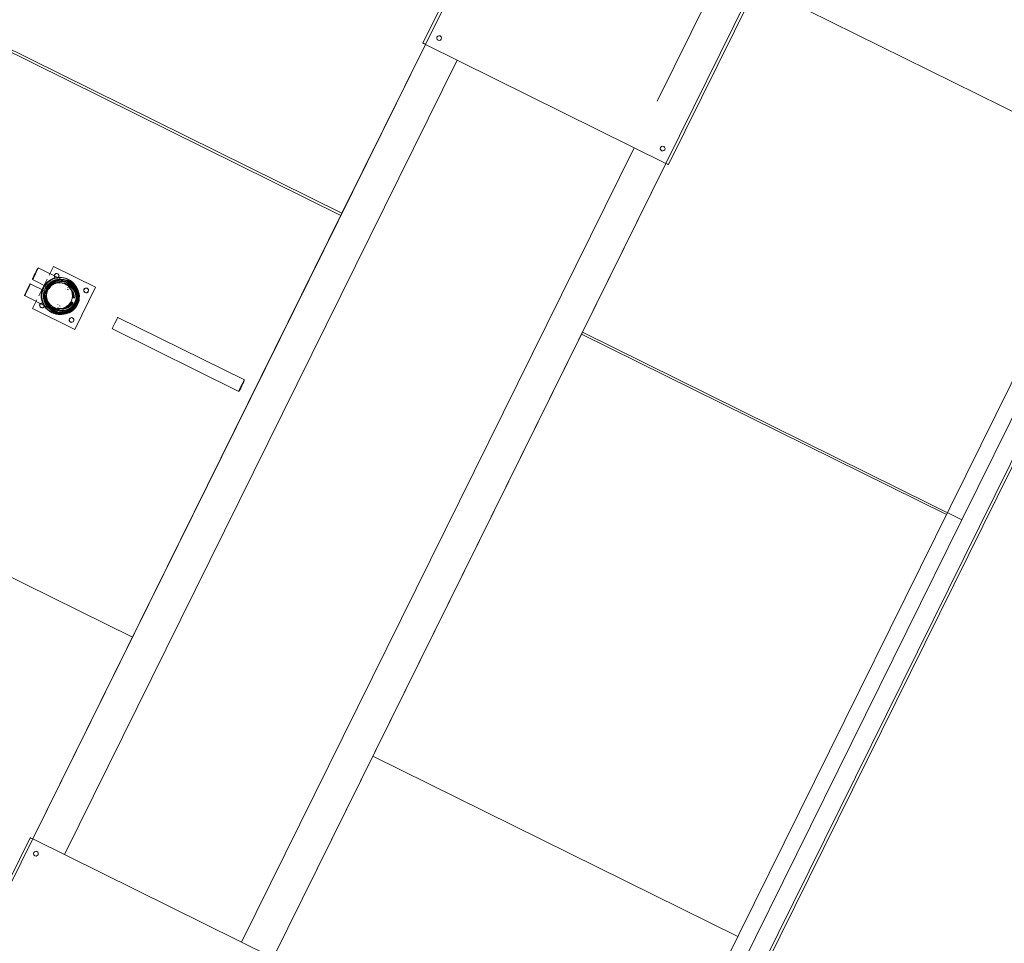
# Model space of a CAD drawing. Header units: metres. Extents: x 135583 to 135939, y 457896 to 458258.
# Tile 335 of 599: x 135805.18 to 135807.27, y 457920.06 to 457922.03. Entities that reach past the tile are written whole.
import ezdxf

# ---------------------------------------------------------------- set-up
doc = ezdxf.new("R2010")
doc.units = ezdxf.units.M
doc.layers.add('NIEUWE INSTALLATIE', color=250, linetype='Continuous', lineweight=0)

msp = doc.modelspace()

# ---------------------------------------------------------------- linework, layer by layer
at = {"layer": 'NIEUWE INSTALLATIE'}
for p, q in [((135808.9265, 457924.5639), (135806.2677, 457919.1852)), ((135806.334, 457919.1524), (135808.9928, 457924.5312)), ((135806.3394, 457919.1498), (135808.9982, 457924.5285)), ((135806.7041, 457923.3199), (135806.0394, 457921.9753)), ((135806.0448, 457921.9726), (135806.7095, 457923.3173)), ((135806.5558, 457921.72), (135807.2205, 457923.0647)), ((135806.5612, 457921.7174), (135807.2259, 457923.062)), ((135806.5373, 457921.8519), (135806.8696, 457922.5242)), ((135807.9203, 457922.4511), (135807.1847, 457920.9629)), ((135806.7468, 457922.0997), (135807.5196, 457921.7177)), ((135805.8675, 457921.6141), (135805.0614, 457922.0125)), ((135805.0614, 457922.0125), (135805.8675, 457921.6141)), ((135805.0899, 457921.9929), (135805.8653, 457921.6095)), ((135806.0448, 457921.9726), (135805.2104, 457920.2846)), ((135806.0447, 457921.9726), (135805.8675, 457921.6141)), ((135806.5558, 457921.72), (135806.0448, 457921.9726)), ((135806.112, 457921.9394), (135805.2776, 457920.2513)), ((135805.2776, 457920.2513), (135806.112, 457921.9394)), ((135805.6541, 457920.0652), (135806.4885, 457921.7533)), ((135806.4885, 457921.7533), (135805.6541, 457920.0652)), ((135805.7214, 457920.032), (135806.5558, 457921.72)), ((135806.3786, 457921.3614), (135806.5558, 457921.72)), ((135805.8675, 457921.6141), (135805.2103, 457920.2846)), ((135805.2725, 457921.4731), (135805.222, 457921.4981)), ((135805.2452, 457921.4827), (135805.2543, 457921.5011)), ((135805.2543, 457921.5011), (135805.3438, 457921.4568)), ((135805.2356, 457921.4489), (135805.2052, 457921.464)), ((135805.2096, 457921.473), (135805.2401, 457921.4579)), ((135805.2234, 457921.4387), (135805.2408, 457921.4738)), ((135805.2784, 457921.4763), (135805.277, 457921.4766)), ((135805.2873, 457921.4614), (135805.2872, 457921.4614)), ((135805.2876, 457921.4623), (135805.2875, 457921.4623)), ((135805.289, 457921.4655), (135805.2883, 457921.4659)), ((135805.2892, 457921.4679), (135805.2884, 457921.4683)), ((135805.2889, 457921.4693), (135805.2886, 457921.4695)), ((135805.2923, 457921.4647), (135805.2905, 457921.4662)), ((135805.2795, 457921.4532), (135805.2792, 457921.4533)), ((135805.28, 457921.4527), (135805.2797, 457921.4528)), ((135805.2863, 457921.4512), (135805.2838, 457921.4525)), ((135805.2857, 457921.4564), (135805.285, 457921.4568)), ((135805.2891, 457921.4585), (135805.2872, 457921.4594)), ((135805.3438, 457921.4568), (135805.2995, 457921.3672)), ((135805.2996, 457921.3671), (135805.3439, 457921.4568)), ((135805.3438, 457921.4568), (135805.3439, 457921.4568)), ((135805.1928, 457921.4389), (135805.2432, 457921.414)), ((135805.21, 457921.4114), (135805.219, 457921.4298)), ((135805.2631, 457921.4206), (135805.2633, 457921.4205)), ((135805.2638, 457921.4205), (135805.264, 457921.4204)), ((135805.2995, 457921.3672), (135805.21, 457921.4114)), ((135805.2432, 457921.4082), (135805.2443, 457921.4073)), ((135805.2559, 457921.4034), (135805.2562, 457921.4032)), ((135805.2568, 457921.4042), (135805.2575, 457921.4038)), ((135805.2586, 457921.4058), (135805.2593, 457921.4055)), ((135805.2597, 457921.4039), (135805.262, 457921.4033)), ((135805.2609, 457921.4086), (135805.261, 457921.4085)), ((135805.2615, 457921.4094), (135805.2616, 457921.4094)), ((135805.2631, 457921.4106), (135805.2649, 457921.4097)), ((135805.2638, 457921.4139), (135805.2645, 457921.4136)), ((135805.2665, 457921.4175), (135805.269, 457921.4163)), ((135805.6602, 457921.2597), (135805.3915, 457921.3925)), ((135805.3796, 457921.3684), (135805.6482, 457921.2356)), ((135805.7214, 457920.032), (135806.3786, 457921.3614)), ((135806.3763, 457921.357), (135807.1518, 457920.9736)), ((135807.1847, 457920.9629), (135806.3786, 457921.3614)), ((135806.3786, 457921.3614), (135807.1847, 457920.9629)), ((135804.6467, 457921.0964), (135805.4222, 457920.7131)), ((135807.1847, 457920.9629), (135806.2984, 457919.17)), ((135805.9332, 457920.4605), (135806.7086, 457920.0772)), ((135805.205, 457920.2872), (135804.9834, 457919.839)), ((135804.9888, 457919.8364), (135805.2104, 457920.2846)), ((135805.2104, 457920.2846), (135805.7214, 457920.032))]:
    msp.add_line(p, q, dxfattribs=at)
at = {"layer": 'NIEUWE INSTALLATIE', "flags": 128}
for points in [[(135805.3038, 457921.4208), (135805.3045, 457921.4223), (135805.3051, 457921.4237), (135805.3056, 457921.4252), (135805.3061, 457921.4267), (135805.3066, 457921.4282), (135805.3069, 457921.4297), (135805.3072, 457921.4312), (135805.3075, 457921.4328), (135805.3077, 457921.4344), (135805.3078, 457921.4359), (135805.3079, 457921.4375), (135805.3079, 457921.4391), (135805.3078, 457921.4406), (135805.3077, 457921.4422), (135805.3075, 457921.4438), (135805.3072, 457921.4453), (135805.3069, 457921.4469), (135805.3065, 457921.4484), (135805.3061, 457921.4499), (135805.3056, 457921.4514), (135805.3051, 457921.4529), (135805.3045, 457921.4543), (135805.3038, 457921.4557), (135805.3031, 457921.4571), (135805.3023, 457921.4585), (135805.3014, 457921.4598), (135805.3006, 457921.4611), (135805.2996, 457921.4624), (135805.2986, 457921.4636), (135805.2976, 457921.4648), (135805.2965, 457921.4659), (135805.2954, 457921.467), (135805.2942, 457921.468), (135805.293, 457921.469), (135805.2917, 457921.47), (135805.2905, 457921.4709), (135805.2891, 457921.4717), (135805.2878, 457921.4725), (135805.2864, 457921.4733), (135805.285, 457921.474), (135805.2835, 457921.4746), (135805.2821, 457921.4751), (135805.2806, 457921.4757), (135805.2791, 457921.4761), (135805.2784, 457921.4763)], [(135805.3021, 457921.4217), (135805.3027, 457921.423), (135805.3032, 457921.4242), (135805.3037, 457921.4256), (135805.3042, 457921.4269), (135805.3045, 457921.4282), (135805.3049, 457921.4296), (135805.3051, 457921.431), (135805.3054, 457921.4323), (135805.3055, 457921.4337), (135805.3056, 457921.4351), (135805.3057, 457921.4365), (135805.3057, 457921.4379), (135805.3056, 457921.4393), (135805.3055, 457921.4407), (135805.3054, 457921.4421), (135805.3051, 457921.4435), (135805.3049, 457921.4449), (135805.3045, 457921.4462), (135805.3041, 457921.4476), (135805.3037, 457921.4489), (135805.3032, 457921.4502), (135805.3027, 457921.4515), (135805.3021, 457921.4528), (135805.3014, 457921.454), (135805.3007, 457921.4552), (135805.3, 457921.4564), (135805.2992, 457921.4576), (135805.2983, 457921.4587), (135805.2975, 457921.4598), (135805.2965, 457921.4608), (135805.2956, 457921.4618), (135805.2946, 457921.4628), (135805.2935, 457921.4637), (135805.2925, 457921.4646), (135805.2923, 457921.4647)], [(135805.2443, 457921.4073), (135805.2456, 457921.4064), (135805.2469, 457921.4055), (135805.2482, 457921.4046), (135805.2496, 457921.4038), (135805.251, 457921.4031), (135805.2524, 457921.4024), (135805.2538, 457921.4018), (135805.2553, 457921.4013), (135805.2568, 457921.4008), (135805.2583, 457921.4003), (135805.2598, 457921.3999), (135805.2613, 457921.3996), (135805.2629, 457921.3994), (135805.2645, 457921.3992), (135805.266, 457921.399), (135805.2676, 457921.399), (135805.2692, 457921.3989), (135805.2707, 457921.399), (135805.2723, 457921.3991), (135805.2739, 457921.3993), (135805.2754, 457921.3995), (135805.277, 457921.3998), (135805.2785, 457921.4002), (135805.28, 457921.4006), (135805.2815, 457921.4011), (135805.283, 457921.4017), (135805.2844, 457921.4023), (135805.2858, 457921.4029), (135805.2872, 457921.4037), (135805.2886, 457921.4044), (135805.2899, 457921.4053), (135805.2912, 457921.4061), (135805.2925, 457921.4071), (135805.2937, 457921.4081), (135805.2949, 457921.4091), (135805.2961, 457921.4102), (135805.2972, 457921.4113), (135805.2982, 457921.4124), (135805.2992, 457921.4137), (135805.3002, 457921.4149), (135805.3011, 457921.4162), (135805.3019, 457921.4175), (135805.3027, 457921.4188), (135805.3035, 457921.4202), (135805.3038, 457921.4208)], [(135805.262, 457921.4033), (135805.2633, 457921.403), (135805.2647, 457921.4027), (135805.2661, 457921.4025), (135805.2675, 457921.4023), (135805.2689, 457921.4022), (135805.2703, 457921.4022), (135805.2717, 457921.4022), (135805.2731, 457921.4023), (135805.2745, 457921.4024), (135805.2758, 457921.4026), (135805.2772, 457921.4028), (135805.2786, 457921.4031), (135805.28, 457921.4034), (135805.2813, 457921.4038), (135805.2826, 457921.4043), (135805.2839, 457921.4048), (135805.2852, 457921.4053), (135805.2865, 457921.4059), (135805.2877, 457921.4066), (135805.2889, 457921.4073), (135805.2901, 457921.4081), (135805.2912, 457921.4089), (135805.2924, 457921.4097), (135805.2934, 457921.4106), (135805.2945, 457921.4115), (135805.2955, 457921.4125), (135805.2965, 457921.4135), (135805.2974, 457921.4145), (135805.2983, 457921.4156), (135805.2991, 457921.4168), (135805.2999, 457921.4179), (135805.3007, 457921.4191), (135805.3014, 457921.4203), (135805.302, 457921.4215), (135805.3021, 457921.4217)]]:
    msp.add_lwpolyline(points, dxfattribs=at)
at = {"layer": 'NIEUWE INSTALLATIE'}
msp.add_arc((135805.2172, 457920.2533), 0.005, 153.696, 333.696, dxfattribs=at)
for centre, major_axis, ratio, start_param, end_param in [((135806.0738, 457921.9862), (-0.00254, 0.00431), 1, 0.578661, 3.720254), ((135806.0738, 457921.9862), (-0.00118, 0.00486), 1, 4.014257, 7.15585), ((135806.0448, 457921.9726), (-0.00538, 0.00266), 0.000001, 0, 1.570796), ((135806.5489, 457921.7513), (-0.00254, 0.00431), 1, 3.72026, 6.861853), ((135806.5489, 457921.7513), (-0.005, -0.00004), 1, 5.816885, 8.958478), ((135806.5558, 457921.72), (-0.00538, 0.00266), 0.000001, 1.570796, 3.141593), ((135805.2158, 457921.4855), (0.0062, 0.0126), 0.042553, 0, 3.141593), ((135805.2158, 457921.4855), (0.0062, 0.0126), 0.042553, 3.141593, 6.283186), ((135805.2673, 457921.4389), (0.0173, 0.035), 0.999094, 4.712377, 7.853969), ((135805.2686, 457921.4382), (0.0173, 0.035), 0.999094, 4.712375, 7.853968), ((135805.2611, 457921.481), (0.00222, 0.00448), 0.999094, 6.283177, 9.424758), ((135805.2612, 457921.481), (0.00222, 0.00448), 0.999094, 0.000006, 3.141586), ((135805.2612, 457921.481), (0.00222, 0.00448), 0.999094, 0.000004, 3.141584), ((135805.2613, 457921.4809), (0.00222, 0.00448), 0.999094, 6.283184, 9.424764), ((135805.2611, 457921.481), (0.00222, 0.00448), 0.999094, 3.141594, 6.283175), ((135805.2612, 457921.481), (0.00222, 0.00448), 0.999094, 3.141596, 6.283176), ((135805.2612, 457921.481), (0.00222, 0.00448), 0.999094, 3.141582, 6.283163), ((135805.2613, 457921.4809), (0.00222, 0.00448), 0.999094, 3.14159, 6.28317), ((135805.199, 457921.4514), (0.0062, 0.0126), 0.042553, 0.000001, 3.141593), ((135805.199, 457921.4514), (0.0062, 0.0126), 0.042553, 3.141593, 6.283185), ((135805.2686, 457921.4382), (0.0174, 0.0352), 0.999094, 0.206355, 1.570782), ((135805.2686, 457921.4382), (0.0157, 0.0318), 0.999094, 4.712376, 7.853969), ((135805.2722, 457921.4364), (0.0164, 0.0331), 0.999094, 0.523588, 1.570785), ((135805.2707, 457921.4372), (0.0155, 0.0314), 0.999094, 4.712377, 7.85397), ((135805.2726, 457921.4363), (0.0164, 0.0331), 0.999094, 0.174522, 1.570785), ((135805.2726, 457921.4363), (0.0158, 0.032), 0.999094, 4.712376, 7.853968), ((135805.2734, 457921.4359), (0.0158, 0.032), 0.999094, 4.712378, 7.853971), ((135805.2709, 457921.4371), (0.014, 0.0284), 0.999094, 4.712377, 7.85397), ((135805.2673, 457921.4389), (0.0122, 0.0247), 0.999094, 4.712377, 7.85397), ((135805.2734, 457921.4358), (0.015, 0.0303), 0.999094, 6.10864, 7.733518), ((135805.2741, 457921.4355), (0.0148, 0.03), 0.999094, 6.10864, 7.409531), ((135805.2734, 457921.4358), (0.0148, 0.03), 0.999094, 6.283184, 7.33037), ((135805.2742, 457921.4355), (0.0133, 0.0269), 0.999094, 5.410509, 6.789926), ((135805.2686, 457921.4382), (0.0174, 0.0352), 0.999094, 4.712377, 6.489542), ((135805.2743, 457921.4354), (0.0129, 0.026), 0.999094, 5.089446, 6.597329), ((135805.2722, 457921.4364), (0.0164, 0.0331), 0.999094, 4.712378, 6.566481), ((135805.2743, 457921.4354), (0.0133, 0.0269), 0.999094, 5.088301, 6.597331), ((135805.2752, 457921.435), (0.0121, 0.0244), 0.999094, 5.103442, 6.541353), ((135805.2744, 457921.4354), (0.0129, 0.026), 0.999094, 6.164181, 6.484876), ((135805.2734, 457921.4358), (0.0148, 0.03), 0.999094, 5.235975, 6.283173), ((135805.2726, 457921.4363), (0.0164, 0.0331), 0.999094, 0.000002, 0.009287), ((135805.2726, 457921.4363), (0.0164, 0.0331), 0.999094, 6.108642, 6.117929), ((135805.2734, 457921.4358), (0.015, 0.0303), 0.999094, 5.075361, 6.037257), ((135805.2726, 457921.4363), (0.0164, 0.0331), 0.999094, 5.759574, 5.900545), ((135805.2686, 457921.4382), (0.0174, 0.0352), 0.999094, 1.570784, 2.935234), ((135805.2673, 457921.4389), (0.0173, 0.035), 0.999094, 1.570786, 4.712378), ((135805.2686, 457921.4382), (0.0173, 0.035), 0.999094, 1.570785, 4.712378), ((135805.2707, 457921.4372), (0.0155, 0.0314), 0.999094, 1.570786, 4.712378), ((135805.2686, 457921.4382), (0.0157, 0.0318), 0.999094, 1.570785, 4.712378), ((135805.2726, 457921.4363), (0.0164, 0.0331), 0.999094, 1.570783, 2.967047), ((135805.2722, 457921.4364), (0.0164, 0.0331), 0.999094, 1.570783, 2.617981), ((135805.2726, 457921.4363), (0.0158, 0.032), 0.999094, 1.91985, 4.712377), ((135805.2726, 457921.4363), (0.0158, 0.032), 0.999094, 1.570784, 1.870829), ((135805.2709, 457921.4371), (0.014, 0.0284), 0.999094, 1.570787, 4.712379), ((135805.2734, 457921.4359), (0.0158, 0.032), 0.999094, 1.570785, 1.838435), ((135805.2673, 457921.4389), (0.0122, 0.0247), 0.999094, 1.570782, 4.712375), ((135805.2769, 457921.4341), (0.0121, 0.0244), 0.999094, 5.133261, 6.283174), ((135805.2751, 457921.435), (0.0106, 0.0214), 0.999094, 5.110315, 6.10864), ((135805.2744, 457921.4354), (0.0106, 0.0214), 0.999094, 5.340697, 5.969015), ((135805.2752, 457921.435), (0.0097, 0.0196), 0.999094, 5.116166, 5.759576), ((135805.2752, 457921.435), (0.0089, 0.0179), 0.999094, 5.125139, 5.483887), ((135805.2776, 457921.4338), (0.0086, 0.0175), 0.999094, 5.41051, 5.704597), ((135805.2744, 457921.4354), (0.0129, 0.026), 0.999094, 5.090458, 5.969016), ((135805.277, 457921.4341), (0.0089, 0.0179), 0.999094, 5.160519, 5.497773), ((135805.2741, 457921.4355), (0.0148, 0.03), 0.999094, 5.061442, 5.779384), ((135805.2726, 457921.4363), (0.0164, 0.0331), 0.999094, 4.712378, 5.733446), ((135805.3237, 457921.45), (0.00222, 0.00448), 0.999094, 6.283178, 9.424759), ((135805.3239, 457921.45), (0.00222, 0.00448), 0.999094, 0.000005, 3.141586), ((135805.3239, 457921.45), (0.00222, 0.00448), 0.999094, 0.000007, 3.141588), ((135805.324, 457921.4499), (0.00222, 0.00448), 0.999094, 0.020071, 3.14159), ((135805.3237, 457921.45), (0.00222, 0.00448), 0.999094, 3.141593, 6.283174), ((135805.3239, 457921.45), (0.00222, 0.00448), 0.999094, 3.141583, 4.676451), ((135805.3239, 457921.45), (0.00222, 0.00448), 0.999094, 3.141587, 4.676455), ((135805.324, 457921.4499), (0.00222, 0.00448), 0.999094, 3.141597, 4.640548), ((135805.3239, 457921.45), (0.00222, 0.00448), 0.999094, 4.736454, 6.283165), ((135805.3239, 457921.45), (0.00222, 0.00448), 0.999094, 4.736458, 6.283169), ((135805.23, 457921.4183), (0.00222, 0.00448), 0.999094, 0.000004, 3.141585), ((135805.2301, 457921.4182), (0.00222, 0.00448), 0.999094, 0.000001, 3.141582), ((135805.2301, 457921.4182), (0.00222, 0.00448), 0.999094, 6.28318, 9.424761), ((135805.2303, 457921.4181), (0.00222, 0.00448), 0.999094, 6.283181, 9.424762), ((135805.23, 457921.4183), (0.00222, 0.00448), 0.999094, 3.141595, 6.283176), ((135805.2301, 457921.4182), (0.00222, 0.00448), 0.999094, 3.14159, 6.283171), ((135805.2301, 457921.4182), (0.00222, 0.00448), 0.999094, 3.141591, 6.283172), ((135805.2303, 457921.4181), (0.00222, 0.00448), 0.999094, 3.141587, 6.283168), ((135805.2734, 457921.4359), (0.0158, 0.032), 0.999094, 1.919851, 4.712377), ((135805.2734, 457921.4358), (0.015, 0.0303), 0.999094, 1.919851, 3.316114), ((135805.2734, 457921.4358), (0.0148, 0.03), 0.999094, 2.094383, 3.141581), ((135805.2741, 457921.4355), (0.0148, 0.03), 0.999094, 2.268917, 3.316114), ((135805.2686, 457921.4382), (0.0174, 0.0352), 0.999094, 2.935236, 4.712378), ((135805.2722, 457921.4364), (0.0164, 0.0331), 0.999094, 2.858269, 4.712378), ((135805.2743, 457921.4354), (0.0133, 0.0269), 0.999094, 2.827423, 4.712379), ((135805.2743, 457921.4354), (0.0129, 0.026), 0.999094, 2.827425, 4.71238), ((135805.2734, 457921.4358), (0.0148, 0.03), 0.999094, 3.141592, 4.712377), ((135805.2752, 457921.435), (0.0121, 0.0244), 0.999094, 3.141594, 4.712378), ((135805.2769, 457921.4341), (0.0121, 0.0244), 0.999094, 3.141591, 4.955348), ((135805.2734, 457921.4358), (0.015, 0.0303), 0.999094, 3.393139, 4.712376), ((135805.2751, 457921.435), (0.0106, 0.0214), 0.999094, 3.316113, 4.712377), ((135805.2744, 457921.4354), (0.0129, 0.026), 0.999094, 3.45574, 4.712377), ((135805.2744, 457921.4354), (0.0106, 0.0214), 0.999094, 3.455742, 4.712379), ((135805.2741, 457921.4355), (0.0148, 0.03), 0.999094, 3.64514, 4.712376), ((135805.2752, 457921.435), (0.0097, 0.0196), 0.999094, 3.665182, 4.712379), ((135805.2726, 457921.4363), (0.0164, 0.0331), 0.999094, 3.841273, 4.712378), ((135805.2752, 457921.435), (0.0089, 0.0179), 0.999094, 3.926981, 4.71238), ((135805.277, 457921.4341), (0.0089, 0.0179), 0.999094, 3.92698, 4.712378), ((135805.2777, 457921.4337), (0.0082, 0.0166), 0.999094, 4.01425, 4.712382), ((135805.2752, 457921.435), (0.0086, 0.0175), 0.999094, 4.206774, 4.712376), ((135805.2776, 457921.4338), (0.0086, 0.0175), 0.999094, 4.316167, 4.712377), ((135805.2742, 457921.4355), (0.0133, 0.0269), 0.999094, 4.292088, 4.712378), ((135805.2742, 457921.4355), (0.0133, 0.0269), 0.999094, 4.712377, 4.932046), ((135805.2734, 457921.4358), (0.0148, 0.03), 0.999094, 4.712377, 4.988237), ((135805.2734, 457921.4358), (0.015, 0.0303), 0.999094, 4.712377, 5.021416), ((135805.2742, 457921.4355), (0.0133, 0.0269), 0.999094, 5.088059, 5.132827), ((135805.2741, 457921.4355), (0.0148, 0.03), 0.999094, 4.712375, 5.045876), ((135805.2742, 457921.4355), (0.0133, 0.0269), 0.999094, 2.617981, 4.014245), ((135805.2726, 457921.4363), (0.0164, 0.0331), 0.999094, 3.132305, 3.141591), ((135805.2726, 457921.4363), (0.0164, 0.0331), 0.999094, 3.306828, 3.316113), ((135805.2726, 457921.4363), (0.0164, 0.0331), 0.999094, 3.524435, 3.806219), ((135805.2776, 457921.4338), (0.0086, 0.0175), 0.999094, 3.719816, 4.014245), ((135805.2927, 457921.3873), (0.00222, 0.00448), 0.999094, 0.000004, 3.141585), ((135805.2928, 457921.3872), (0.00222, 0.00448), 0.999094, 6.283182, 9.424763), ((135805.2928, 457921.3872), (0.00222, 0.00448), 0.999094, 6.283185, 9.424766), ((135805.293, 457921.3872), (0.00222, 0.00448), 0.999094, 0.000003, 3.121513), ((135805.2927, 457921.3873), (0.00222, 0.00448), 0.999094, 3.141581, 6.283162), ((135805.2928, 457921.3872), (0.00222, 0.00448), 0.999094, 3.141578, 4.688277), ((135805.2928, 457921.3872), (0.00222, 0.00448), 0.999094, 3.141583, 4.688282), ((135805.2928, 457921.3872), (0.00222, 0.00448), 0.999094, 4.752509, 6.283164), ((135805.2928, 457921.3872), (0.00222, 0.00448), 0.999094, 4.752513, 6.283168), ((135805.293, 457921.3872), (0.00222, 0.00448), 0.999094, 4.792654, 6.283166), ((135805.3855, 457921.3804), (0.006, 0.0121), 0.042553, 0, 3.141592), ((135805.6542, 457921.2476), (0.006, 0.0121), 0.042553, 0.000001, 3.141593), ((135805.6542, 457921.2476), (0.006, 0.0121), 0.042553, 3.141593, 6.283185), ((135805.6542, 457921.2476), (0.0051, 0.0103), 0.042553, 1.047198, 2.094396), ((135805.6542, 457921.2476), (0.0051, 0.0103), 0.042553, 4.188791, 6.283185), ((135805.2104, 457920.2846), (-0.00538, 0.00266), 0.000001, 0, 1.570796), ((135805.2172, 457920.2533), (-0.00118, 0.00486), 1, 4.014258, 7.15585)]:
    msp.add_ellipse(centre, major_axis=major_axis, ratio=ratio, start_param=start_param, end_param=end_param, dxfattribs=at)
for points, knots in [([(135805.2401, 457921.4579), (135805.2401, 457921.4579), (135805.2403, 457921.458), (135805.2406, 457921.4583), (135805.2411, 457921.4588), (135805.2417, 457921.4595), (135805.2426, 457921.4604), (135805.2435, 457921.4614), (135805.2446, 457921.4625), (135805.2458, 457921.4636), (135805.2468, 457921.4645), (135805.2479, 457921.4653), (135805.249, 457921.4661), (135805.25, 457921.4668), (135805.2508, 457921.4673), (135805.2512, 457921.4676), (135805.2514, 457921.4677)], [0, 0, 0, 0, 0.0555556, 0.0833333, 0.1111111, 0.1666667, 0.1944444, 0.2222222, 0.2777778, 0.3055556, 0.3333333, 0.3611111, 0.3888889, 0.4166667, 0.4305556, 0.4444444, 0.4444444, 0.4444444, 0.4444444]), ([(135805.2408, 457921.4594), (135805.2409, 457921.4596), (135805.2412, 457921.4601), (135805.2417, 457921.4609), (135805.2423, 457921.4616), (135805.243, 457921.4625), (135805.2441, 457921.4636), (135805.2456, 457921.4651), (135805.2474, 457921.4666), (135805.2489, 457921.4676), (135805.2505, 457921.4687), (135805.2522, 457921.4696), (135805.2539, 457921.4704), (135805.2552, 457921.471), (135805.2564, 457921.4715), (135805.2577, 457921.4719), (135805.259, 457921.4723), (135805.2601, 457921.4725), (135805.261, 457921.4727), (135805.2618, 457921.4729), (135805.2629, 457921.4731), (135805.2639, 457921.4732), (135805.2646, 457921.4733), (135805.265, 457921.4733), (135805.2653, 457921.4733), (135805.2656, 457921.4734), (135805.266, 457921.4734), (135805.2667, 457921.4734), (135805.2677, 457921.4734), (135805.2686, 457921.4734), (135805.2693, 457921.4734), (135805.2698, 457921.4734), (135805.2702, 457921.4734), (135805.2708, 457921.4734), (135805.2714, 457921.4734), (135805.272, 457921.4733), (135805.2723, 457921.4732), (135805.2725, 457921.4731)], [0.134633, 0.134633, 0.134633, 0.134633, 0.1666667, 0.1944444, 0.2222222, 0.25, 0.2777778, 0.3333333, 0.3888889, 0.4166667, 0.4444444, 0.5, 0.5277778, 0.5555556, 0.5833333, 0.6111111, 0.6388889, 0.6666667, 0.6805556, 0.6944444, 0.7222222, 0.75, 0.7638889, 0.7708333, 0.7777778, 0.7847222, 0.7916667, 0.8055556, 0.8333333, 0.8611111, 0.875, 0.8888889, 0.9027778, 0.9166667, 0.9444444, 0.9722222, 1, 1, 1, 1]), ([(135805.2614, 457921.472), (135805.2622, 457921.4722), (135805.2635, 457921.4725), (135805.265, 457921.4727), (135805.2659, 457921.4728), (135805.2663, 457921.4729), (135805.267, 457921.473), (135805.2681, 457921.4731), (135805.2692, 457921.4731), (135805.2699, 457921.4731), (135805.2703, 457921.4731), (135805.2706, 457921.4731), (135805.271, 457921.4731), (135805.2718, 457921.4731), (135805.2722, 457921.4731), (135805.2725, 457921.4731)], [0.6666667, 0.6666667, 0.6666667, 0.6666667, 0.7222222, 0.7569444, 0.7743056, 0.7829861, 0.7916667, 0.8263889, 0.8611111, 0.8784722, 0.8871528, 0.8958333, 0.9131944, 0.9305556, 0.9999999, 0.9999999, 0.9999999, 0.9999999]), ([(135805.2432, 457921.414), (135805.2431, 457921.414), (135805.2428, 457921.4142), (135805.2424, 457921.4147), (135805.242, 457921.4151), (135805.2416, 457921.4156), (135805.2414, 457921.4159), (135805.2411, 457921.4163), (135805.2407, 457921.4168), (135805.2401, 457921.4176), (135805.2395, 457921.4184), (135805.2391, 457921.4189), (135805.2389, 457921.4193), (135805.2387, 457921.4195), (135805.2385, 457921.4198), (135805.2383, 457921.4201), (135805.238, 457921.4208), (135805.2374, 457921.4217), (135805.2369, 457921.4226), (135805.2366, 457921.4234), (135805.2363, 457921.424), (135805.236, 457921.4246), (135805.2357, 457921.4254), (135805.2353, 457921.4264), (135805.2348, 457921.4277), (135805.2344, 457921.429), (135805.2341, 457921.4304), (135805.2338, 457921.4318), (135805.2336, 457921.4332), (135805.2334, 457921.4346), (135805.2333, 457921.436), (135805.2332, 457921.4379), (135805.2333, 457921.4402), (135805.2335, 457921.4423), (135805.2338, 457921.4438), (135805.2341, 457921.4449), (135805.2343, 457921.4459), (135805.2346, 457921.4467), (135805.2347, 457921.4472), (135805.2348, 457921.4474), (135805.2348, 457921.4475)], [0.0000001, 0.0000001, 0.0000001, 0.0000001, 0.0277778, 0.0555556, 0.0833333, 0.0972222, 0.1111111, 0.125, 0.1388889, 0.1666667, 0.1944444, 0.2083333, 0.2152778, 0.2222222, 0.2291667, 0.2361111, 0.25, 0.2777778, 0.3055556, 0.3194444, 0.3333333, 0.3472222, 0.3611111, 0.3888889, 0.4166667, 0.4444444, 0.4722222, 0.5, 0.5277778, 0.5555556, 0.5833333, 0.6111111, 0.6666667, 0.7222222, 0.75, 0.7777778, 0.8055556, 0.8333333, 0.8611111, 0.8647787, 0.8647787, 0.8647787, 0.8647787]), ([(135805.2374, 457921.4235), (135805.2371, 457921.4243), (135805.2366, 457921.4255), (135805.2361, 457921.4272), (135805.2357, 457921.4285), (135805.2354, 457921.4298), (135805.2351, 457921.4312), (135805.2349, 457921.4326), (135805.2347, 457921.4338), (135805.2346, 457921.4347), (135805.2346, 457921.4357), (135805.2345, 457921.4368), (135805.2345, 457921.4383), (135805.2345, 457921.4396), (135805.2346, 457921.4409), (135805.2347, 457921.4426), (135805.2349, 457921.4441), (135805.2351, 457921.4454), (135805.2354, 457921.4466), (135805.2355, 457921.4476), (135805.2356, 457921.4482), (135805.2357, 457921.4487), (135805.2357, 457921.4489), (135805.2356, 457921.4489)], [0.3333333, 0.3333333, 0.3333333, 0.3333333, 0.3888889, 0.4166667, 0.4444444, 0.4722222, 0.5, 0.5277778, 0.5555556, 0.5694444, 0.5833333, 0.6111111, 0.6388889, 0.6666667, 0.6944444, 0.7222222, 0.7777778, 0.8055556, 0.8333333, 0.8888889, 0.9166667, 0.9444444, 0.9999999, 0.9999999, 0.9999999, 0.9999999]), ([(135805.2401, 457921.4579), (135805.24, 457921.4579), (135805.24, 457921.4582), (135805.2403, 457921.4587), (135805.2405, 457921.459)], [0.0000001, 0.0000001, 0.0000001, 0.0000001, 0.0555556, 0.1111111, 0.1111111, 0.1111111, 0.1111111]), ([(135805.2432, 457921.414), (135805.2431, 457921.4141), (135805.2429, 457921.4144), (135805.2424, 457921.415), (135805.2422, 457921.4154), (135805.2419, 457921.4157), (135805.2417, 457921.416), (135805.2413, 457921.4165), (135805.2408, 457921.4172), (135805.2403, 457921.418), (135805.2399, 457921.4187), (135805.2397, 457921.419), (135805.2396, 457921.4192)], [0, 0, 0, 0, 0.0555556, 0.0833333, 0.0972222, 0.1111111, 0.125, 0.1388889, 0.1666667, 0.1944444, 0.2083333, 0.2222222, 0.2222222, 0.2222222, 0.2222222])]:
    msp.add_open_spline(points, degree=3, knots=knots, dxfattribs=at)
msp.add_open_spline([(135805.235, 457921.448), (135805.2352, 457921.4483), (135805.2354, 457921.4488), (135805.2356, 457921.449), (135805.2356, 457921.4489)], degree=3, dxfattribs=at)

doc.saveas('drawing.dxf')
